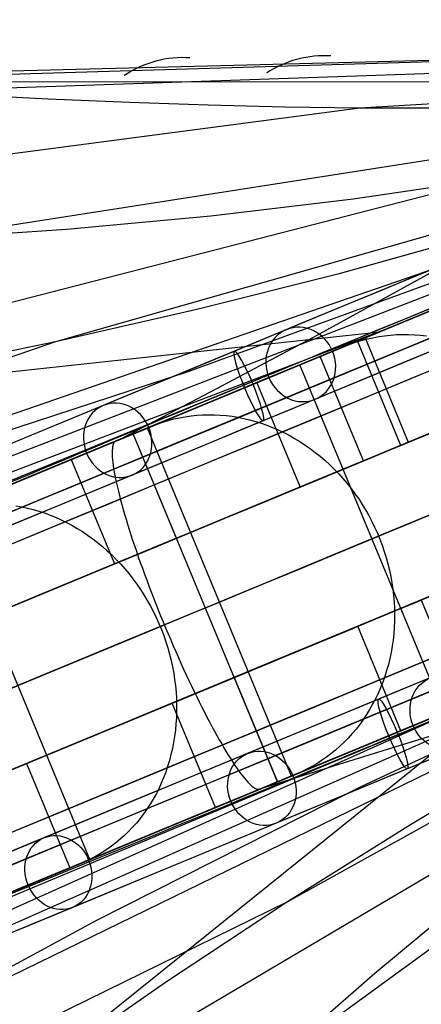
# Model space of a CAD drawing. Extents: x -3378 to 3007, y -425 to 173.
# Tile 328 of 396: x 2131 to 2163, y -49 to 30. Entities that reach past the tile are written whole.
import ezdxf

# ---------------------------------------------------------------- set-up
doc = ezdxf.new("R2010")
doc.units = 0
doc.layers.add('PREDEFINITO', color=7, linetype='CONTINUOUS')

msp = doc.modelspace()

# ---------------------------------------------------------------- linework, layer by layer
at = {"layer": 'PREDEFINITO'}
for p, q in [((2096.779, 24.22, 1612.743), (2169.624, 26.404, 1454.692)), ((2104.476, 24.843, 1603.518), (2174.954, 26.616, 1449.839)), ((2104.476, 24.843, 1603.518), (2174.954, 26.616, 1449.839)), ((2209.853, 25.621, 2292.514), (2028.946, -48.613, 2749.338)), ((2209.852, 25.621, 2159.016), (2065.152, -30.245, 2529.24)), ((2094.103, 22.909, 1611.493), (2167.25, 25.398, 1453.59)), ((2209.85, 25.623, 2025.81), (2099.007, -12.584, 2307.779)), ((2209.847, 25.622, 1626.077), (2122.764, 12.052, 1840.285)), ((2209.849, 25.622, 1892.53), (2133.494, 3.893, 2085.05)), ((2209.846, 25.607, 1492.468), (2157.712, 22.499, 1619.269)), ((2207.149, 24.666, 1369.529), (2122.167, 24.548, 1550.259)), ((2207.326, 24.577, 2357.763), (2144.034, 1.504, 2328.194)), ((2154.04, 4.259, 1383.959), (2191.75, 25.081, 1401.835)), ((2132.918, 23.225, 1610.629), (2126.24, 23.559, 1608.729)), ((2139.373, 22.946, 1612.614), (2132.918, 23.225, 1610.629)), ((2145.636, 22.729, 1614.703), (2139.373, 22.946, 1612.614)), ((2157.712, 22.499, 1619.269), (2074.519, 11.583, 1821.023)), ((2151.739, 22.578, 1616.915), (2145.636, 22.729, 1614.703)), ((2157.712, 22.499, 1619.269), (2151.739, 22.578, 1616.915)), ((2163.65, 22.497, 1621.806), (2157.712, 22.499, 1619.269)), ((2168.439, 16.916, 1862.64), (2087.737, -3.838, 2063.684)), ((2168.439, 16.916, 1862.64), (2157.195, 15.257, 1856.924)), ((2157.195, 15.257, 1856.924), (2145.845, 13.895, 1851.265)), ((2178.212, 15.501, 2106.372), (2155.957, 9.271, 2095.749)), ((2145.845, 13.895, 1851.265), (2134.373, 12.826, 1845.704)), ((2134.373, 12.826, 1845.704), (2122.764, 12.052, 1840.285)), ((2155.957, 9.271, 2095.749), (2144.753, 6.466, 2090.408)), ((2144.753, 6.466, 2090.408), (2133.494, 3.893, 2085.05)), ((2141.987, -2.48, 1375.576), (2164.26, 6.726, 1372.763)), ((2164.881, 6.986, 2558.883), (2159.433, 4.732, 2573.89)), ((2152.937, 2.048, 2565.549), (2161.526, 5.606, 2569.229)), ((2159.741, 4.859, 2573.067), (2109.435, -14.322, 2549.291)), ((2159.433, 4.732, 2573.89), (2153.687, 2.355, 2588.767)), ((2060.066, -6.081, 1578.015), (2159.316, 4.682, 1373.319)), ((2146.381, 0.195, 1380.103), (2154.04, 4.259, 1383.959)), ((2157.389, 3.854, 2608.003), (2157.84, 3.992, 2608.216)), ((2160.98, -4.361, 1368.449), (2157.536, 3.953, 1368.449)), ((2157.84, 3.992, 2608.216), (2158.296, 4.114, 2608.429)), ((2158.138, 4.203, 1374.414), (2161.583, -4.112, 1374.414)), ((2158.296, 4.114, 2608.429), (2158.757, 4.218, 2608.641)), ((2158.757, 4.218, 2608.641), (2159.222, 4.305, 2608.851)), ((2159.222, 4.305, 2608.851), (2159.691, 4.374, 2609.061)), ((2159.691, 4.374, 2609.061), (2160.162, 4.426, 2609.268)), ((2160.162, 4.426, 2609.268), (2160.636, 4.46, 2609.473)), ((2160.636, 4.46, 2609.473), (2161.113, 4.477, 2609.676)), ((2161.113, 4.477, 2609.676), (2161.59, 4.476, 2609.876)), ((2161.59, 4.476, 2609.876), (2162.068, 4.457, 2610.074)), ((2162.068, 4.457, 2610.074), (2162.547, 4.421, 2610.269)), ((2162.547, 4.421, 2610.269), (2163.025, 4.367, 2610.46)), ((2133.494, 3.893, 2085.05), (2053.008, -23.695, 2287.676)), ((2133.494, 3.893, 2085.05), (2122.173, 1.569, 2079.68)), ((2153.141, 2.133, 2605.918), (2156.505, 3.526, 2607.574)), ((2156.505, 3.526, 2607.574), (2156.944, 3.698, 2607.789)), ((2156.944, 3.698, 2607.789), (2157.389, 3.854, 2608.003)), ((2153.687, 2.355, 2588.767), (2147.644, -0.144, 2603.504)), ((2158.016, -5.589, 2602.49), (2154.572, 2.726, 2602.49)), ((2164.417, -25.668, 2565.549), (2152.937, 2.048, 2565.549)), ((2144.034, 1.504, 2328.194), (2121.624, -5.846, 2317.946)), ((2138.691, -3.843, 1376.06), (2146.381, 0.195, 1380.103)), ((2139.685, -3.441, 2599.294), (2148.094, 0.043, 2603.434)), ((2149.514, 0.631, 2600.033), (2152.958, -7.684, 2600.033)), ((2147.644, -0.144, 2603.504), (2141.308, -2.764, 2618.097)), ((2221.331, -2.091, 2292.514), (2040.919, -77.52, 2749.338)), ((2221.331, -2.092, 2159.016), (2079.509, -64.906, 2529.24)), ((2221.331, -2.094, 2025.81), (2115.936, -53.455, 2307.779)), ((2142.47, -2.374, 2642.479), (2142.915, -2.257, 2642.715)), ((2142.915, -2.257, 2642.715), (2143.366, -2.157, 2642.95)), ((2143.366, -2.157, 2642.95), (2143.821, -2.075, 2643.184)), ((2143.821, -2.075, 2643.184), (2144.279, -2.01, 2643.416)), ((2144.279, -2.01, 2643.416), (2144.74, -1.962, 2643.646)), ((2144.74, -1.962, 2643.646), (2145.205, -1.932, 2643.873)), ((2145.205, -1.932, 2643.873), (2145.671, -1.919, 2644.099)), ((2145.671, -1.919, 2644.099), (2146.138, -1.924, 2644.321)), ((2146.138, -1.924, 2644.321), (2146.607, -1.947, 2644.54)), ((2146.607, -1.947, 2644.54), (2147.076, -1.987, 2644.756)), ((2147.076, -1.987, 2644.756), (2147.544, -2.045, 2644.969)), ((2147.544, -2.045, 2644.969), (2148.012, -2.12, 2645.177)), ((2148.012, -2.12, 2645.177), (2148.479, -2.213, 2645.382)), ((2148.479, -2.213, 2645.382), (2148.944, -2.322, 2645.582)), ((2148.944, -2.322, 2645.582), (2149.406, -2.449, 2645.778)), ((2221.328, -2.096, 1626.077), (2150.155, -54.077, 1840.285)), ((2221.329, -2.094, 1892.53), (2151.974, -40.721, 2085.05)), ((2119.665, -11.722, 1379.202), (2141.987, -2.48, 1375.576)), ((2141.308, -2.764, 2618.097), (2134.681, -5.506, 2632.539)), ((2137.883, -4.187, 2639.93), (2141.166, -2.827, 2641.767)), ((2140.805, -2.977, 1386.798), (2139.552, -3.496, 1376.892)), ((2152.286, -30.693, 1386.798), (2140.805, -2.977, 1386.798)), ((2141.166, -2.827, 2641.767), (2141.594, -2.659, 2642.005)), ((2141.594, -2.659, 2642.005), (2142.029, -2.508, 2642.242)), ((2142.029, -2.508, 2642.242), (2142.47, -2.374, 2642.479)), ((2149.406, -2.449, 2645.778), (2149.865, -2.593, 2645.969)), ((2149.865, -2.593, 2645.969), (2150.321, -2.754, 2646.155)), ((2150.321, -2.754, 2646.155), (2150.773, -2.931, 2646.336)), ((2150.773, -2.931, 2646.336), (2151.22, -3.125, 2646.511)), ((2151.22, -3.125, 2646.511), (2151.662, -3.335, 2646.681)), ((2138.799, -3.807, 1370.946), (2138.298, -4.015, 1366.983)), ((2143.128, -11.756, 2636.136), (2139.683, -3.441, 2636.136)), ((2151.166, -31.157, 2599.294), (2139.685, -3.441, 2599.294)), ((2151.662, -3.335, 2646.681), (2152.098, -3.56, 2646.844)), ((2152.098, -3.56, 2646.844), (2152.528, -3.802, 2647.002)), ((2152.528, -3.802, 2647.002), (2152.952, -4.058, 2647.153)), ((2218.807, -3.14, 2357.763), (2157.737, -31.578, 2328.194)), ((2138.015, -4.604, 1363.427), (2138.003, -4.753, 1362.931)), ((2138.034, -4.472, 1363.927), (2138.015, -4.604, 1363.427)), ((2138.06, -4.355, 1364.431), (2138.034, -4.472, 1363.927)), ((2138.094, -4.254, 1364.938), (2138.06, -4.355, 1364.431)), ((2138.134, -4.17, 1365.447), (2138.094, -4.254, 1364.938)), ((2138.182, -4.102, 1365.958), (2138.134, -4.17, 1365.447)), ((2138.236, -4.05, 1366.47), (2138.182, -4.102, 1365.958)), ((2138.298, -4.015, 1366.983), (2138.236, -4.05, 1366.47)), ((2152.952, -4.058, 2647.153), (2153.368, -4.33, 2647.299)), ((2153.368, -4.33, 2647.299), (2153.777, -4.617, 2647.437)), ((2153.777, -4.617, 2647.437), (2154.177, -4.917, 2647.569)), ((2161.583, -4.112, 1374.414), (2160.98, -4.361, 1368.449)), ((2134.744, -5.487, 2633.41), (2138.189, -13.802, 2633.41)), ((2138.003, -4.753, 1362.931), (2137.998, -4.917, 1362.44)), ((2137.998, -4.917, 1362.44), (2138, -5.096, 1361.954)), ((2138, -5.096, 1361.954), (2138.01, -5.291, 1361.474)), ((2138.01, -5.291, 1361.474), (2138.027, -5.501, 1361.001)), ((2154.177, -4.917, 2647.569), (2154.569, -5.232, 2647.693)), ((2154.569, -5.232, 2647.693), (2154.951, -5.561, 2647.811)), ((2124.753, -9.626, 2632.581), (2132.959, -6.227, 2637.174)), ((2134.681, -5.506, 2632.539), (2127.768, -8.367, 2646.823)), ((2138.027, -5.501, 1361.001), (2138.05, -5.726, 1360.535)), ((2138.05, -5.726, 1360.535), (2138.082, -5.965, 1360.077)), ((2138.082, -5.965, 1360.077), (2138.12, -6.218, 1359.627)), ((2138.12, -6.218, 1359.627), (2138.165, -6.485, 1359.186)), ((2152.958, -7.684, 2600.033), (2158.016, -5.589, 2602.49)), ((2154.951, -5.561, 2647.811), (2155.324, -5.903, 2647.922)), ((2155.324, -5.903, 2647.922), (2155.687, -6.257, 2648.025)), ((2155.687, -6.257, 2648.025), (2156.039, -6.624, 2648.121)), ((2138.165, -6.485, 1359.186), (2138.217, -6.765, 1358.753)), ((2138.217, -6.765, 1358.753), (2138.276, -7.059, 1358.331)), ((2156.039, -6.624, 2648.121), (2156.381, -7.003, 2648.209)), ((2156.381, -7.003, 2648.209), (2156.711, -7.394, 2648.289)), ((2138.276, -7.059, 1358.331), (2138.342, -7.366, 1357.919)), ((2138.342, -7.366, 1357.919), (2138.415, -7.685, 1357.518)), ((2138.415, -7.685, 1357.518), (2138.495, -8.017, 1357.128)), ((2156.711, -7.394, 2648.289), (2157.03, -7.796, 2648.362)), ((2157.03, -7.796, 2648.362), (2157.336, -8.208, 2648.427)), ((2138.495, -8.017, 1357.128), (2138.581, -8.36, 1356.75)), ((2138.581, -8.36, 1356.75), (2138.673, -8.715, 1356.384)), ((2157.336, -8.208, 2648.427), (2157.63, -8.63, 2648.484)), ((2130.339, -9.172, 2678.851), (2130.796, -9.251, 2679.08)), ((2130.796, -9.251, 2679.08), (2131.253, -9.348, 2679.304)), ((2131.253, -9.348, 2679.304), (2131.708, -9.462, 2679.524)), ((2138.673, -8.715, 1356.384), (2138.772, -9.08, 1356.031)), ((2138.772, -9.08, 1356.031), (2138.878, -9.456, 1355.691)), ((2157.63, -8.63, 2648.484), (2157.912, -9.062, 2648.533)), ((2157.912, -9.062, 2648.533), (2158.18, -9.503, 2648.574)), ((2136.233, -37.342, 2632.581), (2124.753, -9.626, 2632.581)), ((2131.708, -9.462, 2679.524), (2132.161, -9.593, 2679.739)), ((2132.161, -9.593, 2679.739), (2132.61, -9.74, 2679.948)), ((2132.61, -9.74, 2679.948), (2133.057, -9.905, 2680.152)), ((2133.057, -9.905, 2680.152), (2133.5, -10.086, 2680.35)), ((2133.5, -10.086, 2680.35), (2133.938, -10.283, 2680.542)), ((2138.878, -9.456, 1355.691), (2138.989, -9.842, 1355.364)), ((2138.989, -9.842, 1355.364), (2139.106, -10.237, 1355.051)), ((2158.18, -9.503, 2648.574), (2158.435, -9.953, 2648.606)), ((2158.435, -9.953, 2648.606), (2158.676, -10.411, 2648.631)), ((2133.938, -10.283, 2680.542), (2134.372, -10.496, 2680.728)), ((2134.372, -10.496, 2680.728), (2134.8, -10.725, 2680.908)), ((2134.8, -10.725, 2680.908), (2135.223, -10.97, 2681.081)), ((2135.223, -10.97, 2681.081), (2135.639, -11.23, 2681.247)), ((2139.106, -10.237, 1355.051), (2139.23, -10.642, 1354.753)), ((2139.23, -10.642, 1354.753), (2139.359, -11.055, 1354.469)), ((2158.676, -10.411, 2648.631), (2158.903, -10.876, 2648.647)), ((2158.903, -10.876, 2648.647), (2159.116, -11.348, 2648.655)), ((2135.639, -11.23, 2681.247), (2136.048, -11.504, 2681.406)), ((2136.048, -11.504, 2681.406), (2136.449, -11.794, 2681.558)), ((2138.189, -13.802, 2633.41), (2143.128, -11.756, 2636.136)), ((2139.359, -11.055, 1354.469), (2139.493, -11.477, 1354.199)), ((2139.493, -11.477, 1354.199), (2139.633, -11.906, 1353.945)), ((2159.116, -11.348, 2648.655), (2159.314, -11.826, 2648.655)), ((2136.449, -11.794, 2681.558), (2136.843, -12.097, 2681.703)), ((2136.843, -12.097, 2681.703), (2137.229, -12.415, 2681.839)), ((2137.229, -12.415, 2681.839), (2137.606, -12.746, 2681.969)), ((2139.633, -11.906, 1353.945), (2139.779, -12.342, 1353.707)), ((2139.779, -12.342, 1353.707), (2139.929, -12.784, 1353.484)), ((2159.314, -11.826, 2648.655), (2159.497, -12.31, 2648.647)), ((2159.497, -12.31, 2648.647), (2159.665, -12.8, 2648.631)), ((2137.606, -12.746, 2681.969), (2137.973, -13.09, 2682.09)), ((2137.973, -13.09, 2682.09), (2138.331, -13.446, 2682.203)), ((2139.929, -12.784, 1353.484), (2140.084, -13.233, 1353.278)), ((2140.084, -13.233, 1353.278), (2140.244, -13.687, 1353.088)), ((2159.665, -12.8, 2648.631), (2159.819, -13.294, 2648.606)), ((2159.819, -13.294, 2648.606), (2159.956, -13.792, 2648.574)), ((2138.331, -13.446, 2682.203), (2138.679, -13.815, 2682.308)), ((2138.679, -13.815, 2682.308), (2139.016, -14.196, 2682.405)), ((2140.244, -13.687, 1353.088), (2140.409, -14.147, 1352.914)), ((2159.956, -13.792, 2648.574), (2160.079, -14.294, 2648.533)), ((2139.016, -14.196, 2682.405), (2139.342, -14.589, 2682.493)), ((2139.342, -14.589, 2682.493), (2139.657, -14.992, 2682.573)), ((2140.409, -14.147, 1352.914), (2140.578, -14.61, 1352.757)), ((2140.578, -14.61, 1352.757), (2140.751, -15.078, 1352.617)), ((2160.079, -14.294, 2648.533), (2160.185, -14.798, 2648.484)), ((2160.185, -14.798, 2648.484), (2160.276, -15.305, 2648.427)), ((2139.657, -14.992, 2682.573), (2139.961, -15.405, 2682.644)), ((2139.961, -15.405, 2682.644), (2140.252, -15.829, 2682.706)), ((2140.751, -15.078, 1352.617), (2140.928, -15.549, 1352.495)), ((2140.928, -15.549, 1352.495), (2141.108, -16.023, 1352.389)), ((2160.276, -15.305, 2648.427), (2160.351, -15.813, 2648.362)), ((2140.252, -15.829, 2682.706), (2140.531, -16.262, 2682.76)), ((2140.531, -16.262, 2682.76), (2140.797, -16.704, 2682.805)), ((2141.108, -16.023, 1352.389), (2141.292, -16.499, 1352.301)), ((2160.351, -15.813, 2648.362), (2160.409, -16.322, 2648.289)), ((2160.409, -16.322, 2648.289), (2160.452, -16.832, 2648.209)), ((2140.797, -16.704, 2682.805), (2141.05, -17.154, 2682.841)), ((2141.05, -17.154, 2682.841), (2141.29, -17.612, 2682.868)), ((2141.292, -16.499, 1352.301), (2141.479, -16.976, 1352.23)), ((2141.479, -16.976, 1352.23), (2141.67, -17.455, 1352.177)), ((2157.55, -18.771, 2600.033), (2162.608, -16.676, 2602.49)), ((2160.452, -16.832, 2648.209), (2160.479, -17.341, 2648.121)), ((2162.608, -16.676, 2602.49), (2166.053, -24.991, 2602.49)), ((2141.29, -17.612, 2682.868), (2141.516, -18.078, 2682.886)), ((2141.67, -17.455, 1352.177), (2141.863, -17.934, 1352.142)), ((2141.863, -17.934, 1352.142), (2142.059, -18.413, 1352.124)), ((2160.479, -17.341, 2648.121), (2160.489, -17.85, 2648.025)), ((2160.489, -17.85, 2648.025), (2160.483, -18.358, 2647.922)), ((2141.516, -18.078, 2682.886), (2141.729, -18.55, 2682.895)), ((2141.729, -18.55, 2682.895), (2141.927, -19.028, 2682.895)), ((2142.059, -18.413, 1352.124), (2142.257, -18.891, 1352.124)), ((2160.995, -27.086, 2600.033), (2157.55, -18.771, 2600.033)), ((2160.483, -18.358, 2647.922), (2160.461, -18.863, 2647.811)), ((2141.927, -19.028, 2682.895), (2142.111, -19.512, 2682.886)), ((2142.111, -19.512, 2682.886), (2142.28, -20.001, 2682.868)), ((2142.257, -18.891, 1352.124), (2142.457, -19.369, 1352.142)), ((2142.457, -19.369, 1352.142), (2142.66, -19.844, 1352.177)), ((2160.423, -19.366, 2647.693), (2160.369, -19.865, 2647.569)), ((2160.461, -18.863, 2647.811), (2160.423, -19.366, 2647.693)), ((2142.28, -20.001, 2682.868), (2142.434, -20.495, 2682.841)), ((2142.66, -19.844, 1352.177), (2142.863, -20.317, 1352.23)), ((2142.863, -20.317, 1352.23), (2143.069, -20.787, 1352.301)), ((2160.298, -20.361, 2647.437), (2160.212, -20.853, 2647.299)), ((2160.369, -19.865, 2647.569), (2160.298, -20.361, 2647.437)), ((2142.434, -20.495, 2682.841), (2142.573, -20.992, 2682.805)), ((2142.573, -20.992, 2682.805), (2142.698, -21.493, 2682.76)), ((2143.069, -20.787, 1352.301), (2143.275, -21.254, 1352.389)), ((2153.473, -30.209, 1375.576), (2175.732, -20.969, 1372.763)), ((2160.212, -20.853, 2647.299), (2160.11, -21.339, 2647.153)), ((2142.698, -21.493, 2682.76), (2142.807, -21.996, 2682.706)), ((2143.275, -21.254, 1352.389), (2143.482, -21.716, 1352.495)), ((2143.482, -21.716, 1352.495), (2143.69, -22.175, 1352.617)), ((2159.992, -21.82, 2647.002), (2159.858, -22.295, 2646.844)), ((2160.11, -21.339, 2647.153), (2159.992, -21.82, 2647.002)), ((2142.807, -21.996, 2682.706), (2142.9, -22.502, 2682.644)), ((2142.9, -22.502, 2682.644), (2142.978, -23.009, 2682.573)), ((2143.69, -22.175, 1352.617), (2143.898, -22.627, 1352.757)), ((2143.898, -22.627, 1352.757), (2144.107, -23.075, 1352.914)), ((2159.858, -22.295, 2646.844), (2159.709, -22.763, 2646.681)), ((2093, -85.59, 1578.015), (2170.791, -23.019, 1373.319)), ((2171.216, -22.845, 2573.067), (2122.081, -44.853, 2549.291)), ((2142.781, -24.889, 2633.41), (2147.72, -22.843, 2636.136)), ((2142.978, -23.009, 2682.573), (2143.04, -23.517, 2682.493)), ((2143.04, -23.517, 2682.493), (2143.087, -24.025, 2682.405)), ((2144.107, -23.075, 1352.914), (2144.315, -23.516, 1353.088)), ((2144.315, -23.516, 1353.088), (2144.524, -23.95, 1353.278)), ((2147.72, -22.843, 2636.136), (2151.164, -31.158, 2636.136)), ((2159.545, -23.224, 2646.511), (2159.366, -23.677, 2646.336)), ((2159.709, -22.763, 2646.681), (2159.545, -23.224, 2646.511)), ((2143.087, -24.025, 2682.405), (2143.118, -24.532, 2682.308)), ((2144.524, -23.95, 1353.278), (2144.731, -24.377, 1353.484)), ((2159.172, -24.122, 2646.155), (2158.963, -24.558, 2645.969)), ((2159.366, -23.677, 2646.336), (2159.172, -24.122, 2646.155)), ((2146.225, -33.203, 2633.41), (2142.781, -24.889, 2633.41)), ((2143.118, -24.532, 2682.308), (2143.133, -25.039, 2682.203)), ((2143.133, -25.039, 2682.203), (2143.132, -25.545, 2682.09)), ((2144.731, -24.377, 1353.484), (2144.938, -24.797, 1353.707)), ((2144.938, -24.797, 1353.707), (2145.143, -25.208, 1353.945)), ((2158.74, -24.984, 2645.778), (2158.503, -25.401, 2645.582)), ((2158.963, -24.558, 2645.969), (2158.74, -24.984, 2645.778)), ((2185.892, -25.219, 1862.64), (2114.152, -67.609, 2063.684)), ((2143.132, -25.545, 2682.09), (2143.116, -26.048, 2681.969)), ((2145.143, -25.208, 1353.945), (2145.348, -25.61, 1354.199)), ((2145.348, -25.61, 1354.199), (2145.55, -26.003, 1354.469)), ((2158.252, -25.807, 2645.382), (2157.988, -26.202, 2645.177)), ((2158.503, -25.401, 2645.582), (2158.252, -25.807, 2645.382)), ((2165.165, -25.355, 2588.767), (2159.125, -27.861, 2603.504)), ((2143.083, -26.548, 2681.839), (2143.035, -27.045, 2681.703)), ((2143.116, -26.048, 2681.969), (2143.083, -26.548, 2681.839)), ((2145.55, -26.003, 1354.469), (2145.751, -26.387, 1354.753)), ((2145.751, -26.387, 1354.753), (2145.95, -26.76, 1355.051)), ((2157.71, -26.587, 2644.969), (2157.419, -26.959, 2644.756)), ((2157.988, -26.202, 2645.177), (2157.71, -26.587, 2644.969)), ((2158.472, -28.994, 1380.103), (2166.76, -26.452, 1383.959)), ((2143.035, -27.045, 2681.703), (2142.971, -27.538, 2681.558)), ((2145.95, -26.76, 1355.051), (2146.147, -27.123, 1355.364)), ((2146.147, -27.123, 1355.364), (2146.341, -27.474, 1355.691)), ((2157.116, -27.319, 2644.54), (2156.801, -27.666, 2644.321)), ((2157.419, -26.959, 2644.756), (2157.116, -27.319, 2644.54)), ((2142.892, -28.027, 2681.406), (2142.797, -28.511, 2681.247)), ((2142.971, -27.538, 2681.558), (2142.892, -28.027, 2681.406)), ((2146.341, -27.474, 1355.691), (2146.532, -27.815, 1356.031)), ((2146.532, -27.815, 1356.031), (2146.721, -28.143, 1356.384)), ((2146.721, -28.143, 1356.384), (2146.906, -28.459, 1356.75)), ((2159.575, -27.674, 2603.434), (2151.166, -31.157, 2599.294)), ((2159.125, -27.861, 2603.504), (2152.791, -30.488, 2618.097)), ((2156.474, -28, 2644.099), (2156.135, -28.321, 2643.873)), ((2156.801, -27.666, 2644.321), (2156.474, -28, 2644.099)), ((2142.686, -28.988, 2681.081), (2142.561, -29.46, 2680.908)), ((2142.797, -28.511, 2681.247), (2142.686, -28.988, 2681.081)), ((2146.906, -28.459, 1356.75), (2147.088, -28.763, 1357.128)), ((2147.088, -28.763, 1357.128), (2147.266, -29.053, 1357.518)), ((2150.178, -31.576, 1376.06), (2158.472, -28.994, 1380.103)), ((2155.426, -28.921, 2643.416), (2155.056, -29.199, 2643.184)), ((2155.786, -28.628, 2643.646), (2155.426, -28.921, 2643.416)), ((2156.135, -28.321, 2643.873), (2155.786, -28.628, 2643.646)), ((2171.66, -28.641, 2095.749), (2161.755, -34.579, 2090.408)), ((2126.367, -31.687, 2666.198), (2131.174, -29.696, 2669.188)), ((2131.174, -29.696, 2669.188), (2134.618, -38.011, 2669.188)), ((2142.561, -29.46, 2680.908), (2142.42, -29.925, 2680.728)), ((2147.266, -29.053, 1357.518), (2147.44, -29.331, 1357.919)), ((2147.44, -29.331, 1357.919), (2147.611, -29.594, 1358.331)), ((2147.611, -29.594, 1358.331), (2147.777, -29.844, 1358.753)), ((2154.287, -29.71, 2642.715), (2153.889, -29.942, 2642.479)), ((2154.676, -29.462, 2642.95), (2154.287, -29.71, 2642.715)), ((2155.056, -29.199, 2643.184), (2154.676, -29.462, 2642.95)), ((2131.153, -39.458, 1379.202), (2153.473, -30.209, 1375.576)), ((2142.264, -30.382, 2680.542), (2142.093, -30.832, 2680.35)), ((2142.42, -29.925, 2680.728), (2142.264, -30.382, 2680.542)), ((2152.791, -30.488, 2618.097), (2146.167, -33.235, 2632.539)), ((2147.777, -29.844, 1358.753), (2147.938, -30.079, 1359.186)), ((2147.938, -30.079, 1359.186), (2148.095, -30.3, 1359.627)), ((2148.095, -30.3, 1359.627), (2148.247, -30.506, 1360.077)), ((2148.247, -30.506, 1360.077), (2148.394, -30.697, 1360.535)), ((2152.647, -30.543, 2641.767), (2149.364, -31.903, 2639.93)), ((2153.068, -30.359, 2642.005), (2152.647, -30.543, 2641.767)), ((2153.482, -30.159, 2642.242), (2153.068, -30.359, 2642.005)), ((2153.889, -29.942, 2642.479), (2153.482, -30.159, 2642.242)), ((2141.908, -31.273, 2680.152), (2141.708, -31.705, 2679.948)), ((2142.093, -30.832, 2680.35), (2141.908, -31.273, 2680.152)), ((2148.394, -30.697, 1360.535), (2148.536, -30.873, 1361.001)), ((2148.536, -30.873, 1361.001), (2148.672, -31.033, 1361.474)), ((2148.672, -31.033, 1361.474), (2148.803, -31.177, 1361.954)), ((2148.803, -31.177, 1361.954), (2148.929, -31.306, 1362.44)), ((2148.929, -31.306, 1362.44), (2149.048, -31.419, 1362.931)), ((2151.032, -31.212, 1376.892), (2152.286, -30.693, 1386.798)), ((2157.737, -31.578, 2328.194), (2136.693, -42.228, 2317.946)), ((2141.495, -32.128, 2679.739), (2141.267, -32.54, 2679.524)), ((2141.708, -31.705, 2679.948), (2141.495, -32.128, 2679.739)), ((2149.048, -31.419, 1362.931), (2149.162, -31.515, 1363.427)), ((2149.162, -31.515, 1363.427), (2149.269, -31.596, 1363.927)), ((2149.269, -31.596, 1363.927), (2149.37, -31.659, 1364.431)), ((2149.37, -31.659, 1364.431), (2149.465, -31.707, 1364.938)), ((2149.465, -31.707, 1364.938), (2149.553, -31.738, 1365.447)), ((2149.553, -31.738, 1365.447), (2149.635, -31.752, 1365.958)), ((2149.635, -31.752, 1365.958), (2149.71, -31.75, 1366.47)), ((2149.71, -31.75, 1366.47), (2149.778, -31.732, 1366.983)), ((2149.778, -31.732, 1366.983), (2150.28, -31.524, 1370.946)), ((2141.267, -32.54, 2679.524), (2141.026, -32.942, 2679.304)), ((2146.167, -33.235, 2632.539), (2139.255, -36.101, 2646.823)), ((2140.504, -33.713, 2678.851), (2140.224, -34.081, 2678.618)), ((2140.772, -33.334, 2679.08), (2140.504, -33.713, 2678.851)), ((2141.026, -32.942, 2679.304), (2140.772, -33.334, 2679.08)), ((2144.439, -33.943, 2637.174), (2136.233, -37.342, 2632.581)), ((2139.932, -34.437, 2678.381), (2139.627, -34.78, 2678.14)), ((2140.224, -34.081, 2678.618), (2139.932, -34.437, 2678.381)), ((2139.311, -35.109, 2677.896), (2138.984, -35.426, 2677.65)), ((2139.627, -34.78, 2678.14), (2139.311, -35.109, 2677.896)), ((2161.755, -34.579, 2090.408), (2151.974, -40.721, 2085.05)), ((2138.297, -36.016, 2677.148), (2137.938, -36.289, 2676.893)), ((2138.645, -35.728, 2677.4), (2138.297, -36.016, 2677.148)), ((2138.984, -35.426, 2677.65), (2138.645, -35.728, 2677.4)), ((2139.255, -36.101, 2646.823), (2132.058, -39.084, 2660.944)), ((2137.192, -36.791, 2676.379), (2136.805, -37.018, 2676.121)), ((2137.569, -36.547, 2676.637), (2137.192, -36.791, 2676.379)), ((2137.938, -36.289, 2676.893), (2137.569, -36.547, 2676.637)), ((2135.598, -37.605, 2675.339), (2132.406, -38.927, 2673.324)), ((2136.008, -37.426, 2675.6), (2135.598, -37.605, 2675.339)), ((2136.411, -37.23, 2675.861), (2136.008, -37.426, 2675.6)), ((2136.805, -37.018, 2676.121), (2136.411, -37.23, 2675.861)), ((2132.058, -39.084, 2660.944), (2124.58, -42.182, 2674.891)), ((2167.779, -39.06, 1851.265), (2158.912, -46.416, 1845.704)), ((2116.321, -45.594, 1382.063), (2131.153, -39.458, 1379.202)), ((2151.974, -40.721, 2085.05), (2075.553, -78.125, 2287.676)), ((2151.974, -40.721, 2085.05), (2142.325, -47.083, 2079.68)), ((2136.693, -42.228, 2317.946), (2115.936, -53.455, 2307.779)), ((2158.912, -46.416, 1845.704), (2150.155, -54.077, 1840.285)), ((2142.325, -47.083, 2079.68), (2132.808, -53.676, 2074.316))]:
    msp.add_line(p, q, dxfattribs=at)
at = {"layer": 'PREDEFINITO', "extrusion": (0.375352, 0.155476, -0.91375)}
msp.add_circle((-822, 2873.763, -1565.363), 3, dxfattribs=at)
at = {"layer": 'PREDEFINITO', "extrusion": (0.917018, 0.379841, -0.121651)}
msp.add_circle((-822, 1602.901, 1803.851), 3, dxfattribs=at)
at = {"layer": 'PREDEFINITO', "extrusion": (0.416431, 0.172491, -0.892655)}
msp.add_circle((-822, 2948.203, -1458.881), 3, dxfattribs=at)
at = {"layer": 'PREDEFINITO', "extrusion": (-0.375352, -0.155476, 0.91375)}
msp.add_circle((852, 2873.763, 1565.363), 3, dxfattribs=at)
at = {"layer": 'PREDEFINITO', "extrusion": (-0.917018, -0.379841, 0.121651)}
msp.add_circle((852, 1602.901, -1803.851), 3, dxfattribs=at)
at = {"layer": 'PREDEFINITO', "extrusion": (-0.416431, -0.172491, 0.892655)}
msp.add_circle((852, 2948.203, 1458.881), 3, dxfattribs=at)
at = {"layer": 'PREDEFINITO', "extrusion": (-0.456801, -0.189213, 0.869213)}
msp.add_circle((852, 3017.816, 1348.021), 3, dxfattribs=at)
at = {"layer": 'PREDEFINITO', "extrusion": (-0.382683, 0.92388, 3.63162e-16)}
msp.add_arc((-1306.443, 2295, -826.394), 765.607, 90.328796, 179.999998, dxfattribs=at)
at = {"layer": 'PREDEFINITO', "extrusion": (-0.382683, 0.92388, -1.36186e-15)}
msp.add_arc((-2076.443, 2115, -826.394), 765.607, 270.328797, 359.999997, dxfattribs=at)
at = {"layer": 'PREDEFINITO', "extrusion": (-0.382683, 0.92388, 1.05228e-15)}
msp.add_arc((-1306.443, 2295, -822.001), 755, 91.138407, 179.999998, dxfattribs=at)
at = {"layer": 'PREDEFINITO', "extrusion": (-0.382683, 0.92388, 6.37748e-16)}
msp.add_arc((-2076.443, 2115, -822.001), 755, 271.138411, 359.999994, dxfattribs=at)
at = {"layer": 'PREDEFINITO', "extrusion": (0.382683, -0.92388, 5.65629e-16)}
msp.add_arc((1306.444, 2294, 819), 747.999, 359.999975, 88.076932, dxfattribs=at)
at = {"layer": 'PREDEFINITO', "extrusion": (-0.382683, 0.92388, -7.65263e-16)}
msp.add_arc((-2076.443, 2114, -819), 747.999, 271.923078, 0.000014, dxfattribs=at)
at = {"layer": 'PREDEFINITO', "extrusion": (-0.382683, 0.92388, 7.15744e-16)}
for centre in [(-1306.443, 2295, -822.001), (-1306.443, 2295, -843.001)]:
    msp.add_arc(centre, 751, 91.449718, 179.999998, dxfattribs=at)
at = {"layer": 'PREDEFINITO', "extrusion": (-0.382683, 0.92388, -1.82189e-15)}
msp.add_arc((-2076.443, 2115, -822.001), 751, 271.449717, 359.999999, dxfattribs=at)
at = {"layer": 'PREDEFINITO', "extrusion": (0.382683, -0.92388, 1.18825e-15)}
msp.add_arc((1306.444, 2294, 822), 750.999, 359.999975, 88.076932, dxfattribs=at)
at = {"layer": 'PREDEFINITO', "extrusion": (-0.42004, -0.003174, 0.9075)}
msp.add_arc((-0.387, 2582.233, 448.58), 10, 176.11703, 209.76996, dxfattribs=at)
at = {"layer": 'PREDEFINITO', "extrusion": (-0.382683, 0.92388, -3.90406e-16)}
msp.add_arc((-1306.443, 2295, -824.001), 751, 91.449718, 179.999998, dxfattribs=at)
at = {"layer": 'PREDEFINITO', "extrusion": (-0.382683, 0.92388, -2.27737e-16)}
msp.add_arc((-2076.443, 2115, -824.001), 751, 271.449718, 359.999999, dxfattribs=at)
at = {"layer": 'PREDEFINITO', "extrusion": (-0.418458, -0.008052, 0.9082)}
msp.add_arc((24.723, 2581.328, 479.738), 10, 175.35175, 209.83737, dxfattribs=at)
at = {"layer": 'PREDEFINITO', "extrusion": (-0.382683, 0.92388, -1.65035e-15)}
msp.add_arc((-2076.443, 2114, -822), 750.999, 271.923078, 0.000014, dxfattribs=at)
at = {"layer": 'PREDEFINITO', "extrusion": (0.382683, -0.92388, -5.36653e-16)}
msp.add_arc((1306.444, 2294, 822), 744.999, 359.999975, 88.076932, dxfattribs=at)
at = {"layer": 'PREDEFINITO', "extrusion": (-0.382683, 0.92388, -1.10685e-15)}
msp.add_arc((-2076.443, 2114, -822), 744.999, 271.923078, 0.000014, dxfattribs=at)
at = {"layer": 'PREDEFINITO', "extrusion": (0.382683, -0.92388, 2.28078e-15)}
msp.add_arc((1306.443, 2295, 822.001), 744.999, 0.000002, 88.076906, dxfattribs=at)
at = {"layer": 'PREDEFINITO', "extrusion": (0.382683, -0.92388, 7.37898e-16)}
msp.add_arc((2076.443, 2115, 822.001), 744.999, 180, 268.076908, dxfattribs=at)
at = {"layer": 'PREDEFINITO', "extrusion": (-0.382683, 0.92388, 1.34163e-16)}
msp.add_arc((-1306.443, 2295, -824.001), 744.999, 91.923096, 179.999997, dxfattribs=at)
at = {"layer": 'PREDEFINITO', "extrusion": (-0.382683, 0.92388, 2.34786e-16)}
msp.add_arc((-2076.443, 2115, -824.001), 744.999, 271.923094, 360, dxfattribs=at)
at = {"layer": 'PREDEFINITO', "extrusion": (0.382683, -0.92388, 6.65446e-17)}
msp.add_arc((1306.444, 2294, 825), 747.999, 359.999975, 88.076932, dxfattribs=at)
at = {"layer": 'PREDEFINITO', "extrusion": (-0.382683, 0.92388, -1.06471e-15)}
msp.add_arc((-2076.443, 2114, -825), 747.999, 271.923078, 0.000014, dxfattribs=at)
at = {"layer": 'PREDEFINITO', "extrusion": (-0.382683, 0.92388, 6.81416e-16)}
msp.add_arc((-1306.443, 2295, -837.001), 770, 90, 180, dxfattribs=at)
at = {"layer": 'PREDEFINITO', "extrusion": (-0.382683, 0.92388, -9.77684e-16)}
msp.add_arc((-2076.443, 2115, -837.001), 770, 270, 360, dxfattribs=at)
at = {"layer": 'PREDEFINITO', "extrusion": (-0.382683, 0.92388, 7.06509e-17)}
msp.add_arc((-1306.443, 2295, -822.001), 735, 92.729396, 180.000003, dxfattribs=at)
at = {"layer": 'PREDEFINITO', "extrusion": (-0.382683, 0.92388, 1.13042e-15)}
msp.add_arc((-2076.443, 2115, -822.001), 735, 272.729402, 359.999996, dxfattribs=at)
at = {"layer": 'PREDEFINITO', "extrusion": (-0.382683, 0.92388, 3.25338e-17)}
msp.add_arc((-1306.443, 2295, -831.001), 751, 91.449718, 179.999998, dxfattribs=at)
at = {"layer": 'PREDEFINITO', "extrusion": (-0.382683, 0.92388, -6.50676e-16)}
msp.add_arc((-2076.443, 2115, -831.001), 751, 271.449718, 359.999999, dxfattribs=at)
at = {"layer": 'PREDEFINITO', "extrusion": (-0.382683, 0.92388, -9.24884e-16)}
msp.add_arc((-1306.443, 2295, -831.001), 748, 91.685444, 179.999998, dxfattribs=at)
at = {"layer": 'PREDEFINITO', "extrusion": (-0.382683, 0.92388, 1.98189e-16)}
for centre in [(-2076.443, 2115, -831.001), (-2076.443, 2115, -843.001)]:
    msp.add_arc(centre, 748, 271.685443, 359.999999, dxfattribs=at)
at = {"layer": 'PREDEFINITO', "extrusion": (-0.382683, 0.92388, -5.03112e-16)}
msp.add_arc((-1306.443, 2295, -831.001), 744.999, 91.923096, 179.999997, dxfattribs=at)
at = {"layer": 'PREDEFINITO', "extrusion": (-0.382683, 0.92388, 7.37898e-16)}
msp.add_arc((-2076.443, 2115, -831.001), 744.999, 271.923094, 360, dxfattribs=at)
at = {"layer": 'PREDEFINITO', "extrusion": (0.147056, 0.964857, 0.217776)}
msp.add_arc((-19049.229, 8550.958, 877.906), 17992.674, 339.8255925, 340.5538188, dxfattribs=at)
at = {"layer": 'PREDEFINITO', "extrusion": (-0.382683, 0.92388, 1.51317e-16)}
msp.add_arc((-1306.443, 2295, -847.607), 765.607, 90.328796, 179.999998, dxfattribs=at)
at = {"layer": 'PREDEFINITO', "extrusion": (-0.382683, 0.92388, -6.35533e-16)}
msp.add_arc((-2076.443, 2115, -847.607), 765.607, 270.328797, 359.999997, dxfattribs=at)
at = {"layer": 'PREDEFINITO', "extrusion": (-0.382683, 0.92388, -6.50676e-17)}
msp.add_arc((-2076.443, 2115, -843.001), 751, 271.449718, 359.999999, dxfattribs=at)
at = {"layer": 'PREDEFINITO', "extrusion": (-0.382683, 0.92388, 1.05976e-15)}
msp.add_arc((-1306.443, 2295, -837.001), 735, 92.729396, 180.000003, dxfattribs=at)
at = {"layer": 'PREDEFINITO', "extrusion": (-0.382683, 0.92388, 0)}
msp.add_arc((-2076.443, 2115, -837.001), 735, 272.729402, 359.999996, dxfattribs=at)
at = {"layer": 'PREDEFINITO', "extrusion": (-0.382683, 0.92388, 1.09004e-15)}
msp.add_arc((-1306.443, 2295, -843.001), 748, 91.685444, 179.999998, dxfattribs=at)
at = {"layer": 'PREDEFINITO', "extrusion": (-0.382683, 0.92388, 1.54288e-15)}
msp.add_arc((-1306.443, 2295, -843.001), 744.999, 91.923096, 179.999997, dxfattribs=at)
at = {"layer": 'PREDEFINITO', "extrusion": (-0.382683, 0.92388, -3.35408e-17)}
msp.add_arc((-2076.443, 2115, -843.001), 744.999, 271.923094, 360, dxfattribs=at)
at = {"layer": 'PREDEFINITO', "extrusion": (-0.382683, 0.92388, -4.46424e-16)}
msp.add_arc((-1306.443, 2295, -852.001), 755, 91.138407, 179.999998, dxfattribs=at)
at = {"layer": 'PREDEFINITO', "extrusion": (-0.382683, 0.92388, -1.43493e-15)}
msp.add_arc((-2076.443, 2115, -852.001), 755, 271.138411, 359.999994, dxfattribs=at)
at = {"layer": 'PREDEFINITO', "extrusion": (-0.382683, 0.92388, 7.48277e-16)}
msp.add_arc((-1306.443, 2295, -850.001), 751, 91.449718, 179.999998, dxfattribs=at)
at = {"layer": 'PREDEFINITO', "extrusion": (-0.382683, 0.92388, -2.92804e-16)}
msp.add_arc((-2076.443, 2115, -850.001), 751, 271.449718, 359.999999, dxfattribs=at)
at = {"layer": 'PREDEFINITO', "extrusion": (0.382683, -0.92388, 1.59707e-15)}
msp.add_arc((1306.444, 2294, 849), 747.999, 359.999975, 88.076932, dxfattribs=at)
at = {"layer": 'PREDEFINITO', "extrusion": (-0.382683, 0.92388, -1.72429e-15)}
msp.add_arc((-1306.443, 2295, -852.001), 751, 91.449718, 179.999998, dxfattribs=at)
at = {"layer": 'PREDEFINITO', "extrusion": (-0.382683, 0.92388, 3.90406e-16)}
msp.add_arc((-2076.443, 2115, -852.001), 751, 271.449717, 359.999999, dxfattribs=at)
at = {"layer": 'PREDEFINITO', "extrusion": (-0.382683, 0.92388, -2.19597e-15)}
msp.add_arc((-2076.443, 2114, -849), 747.999, 271.923078, 0.000014, dxfattribs=at)
at = {"layer": 'PREDEFINITO', "extrusion": (0.382683, -0.92388, -5.94126e-16)}
msp.add_arc((1306.444, 2294, 852), 750.999, 359.999975, 88.076932, dxfattribs=at)
at = {"layer": 'PREDEFINITO', "extrusion": (-0.382683, 0.92388, 1.6435e-15)}
msp.add_arc((-1306.443, 2295, -850.001), 744.999, 91.923096, 179.999997, dxfattribs=at)
at = {"layer": 'PREDEFINITO', "extrusion": (-0.382683, 0.92388, 2.68326e-16)}
msp.add_arc((-2076.443, 2115, -850.001), 744.999, 271.923094, 360, dxfattribs=at)
at = {"layer": 'PREDEFINITO', "extrusion": (-0.382683, 0.92388, -2.24448e-15)}
msp.add_arc((-2076.443, 2114, -852), 750.999, 271.923078, 0.000014, dxfattribs=at)
at = {"layer": 'PREDEFINITO', "extrusion": (-0.382683, 0.92388, -1.14039e-15)}
msp.add_arc((-2076.443, 2114, -852), 744.999, 271.923078, 0.000014, dxfattribs=at)
at = {"layer": 'PREDEFINITO', "extrusion": (0.382683, -0.92388, -2.01245e-16)}
msp.add_arc((1306.444, 2294, 852), 744.999, 359.999975, 88.076932, dxfattribs=at)
at = {"layer": 'PREDEFINITO', "extrusion": (0.382683, -0.92388, 1.14039e-15)}
msp.add_arc((1306.443, 2295, 852.001), 744.999, 0.000002, 88.076906, dxfattribs=at)
at = {"layer": 'PREDEFINITO', "extrusion": (0.382683, -0.92388, -3.35408e-16)}
msp.add_arc((2076.443, 2115, 852.001), 744.999, 180, 268.076908, dxfattribs=at)
at = {"layer": 'PREDEFINITO', "extrusion": (0.382683, -0.92388, 3.99267e-16)}
msp.add_arc((1306.444, 2294, 855), 747.999, 359.999975, 88.076932, dxfattribs=at)
at = {"layer": 'PREDEFINITO', "extrusion": (-0.382683, 0.92388, -1.99634e-15)}
msp.add_arc((-2076.443, 2114, -855), 747.999, 271.923078, 0.000014, dxfattribs=at)
at = {"layer": 'PREDEFINITO', "extrusion": (-0.382683, 0.92388, -1.41302e-15)}
msp.add_arc((-1306.443, 2295, -852.001), 735, 92.729396, 180.000003, dxfattribs=at)
at = {"layer": 'PREDEFINITO', "extrusion": (-0.382683, 0.92388, 2.15485e-15)}
msp.add_arc((-2076.443, 2115, -852.001), 735, 272.729402, 359.999996, dxfattribs=at)
at = {"layer": 'PREDEFINITO', "extrusion": (-0.786241, 0.578273, -0.217776)}
msp.add_arc((-18182.905, 8239.017, -2275.923), 17992.674, 339.8255925, 340.5538188, dxfattribs=at)

doc.saveas('drawing.dxf')
